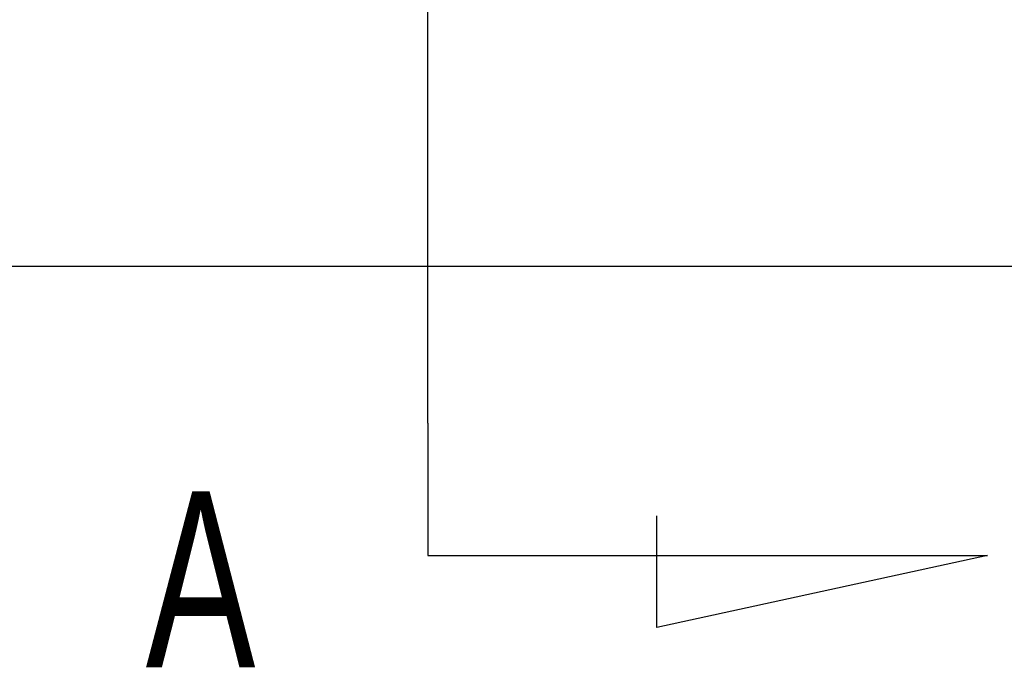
# Model space of a CAD drawing. Header units: millimetres. Extents: x -257 to 3135, y -1556 to 860.
# Tile 550 of 633: x 1329 to 1349, y -518 to -505. Entities that reach past the tile are written whole.
import ezdxf

# ---------------------------------------------------------------- set-up
doc = ezdxf.new("R2010")
doc.units = ezdxf.units.MM
doc.layers.get('0').update_dxf_attribs({"linetype": 'CONTINUOUS'})
doc.styles.add('CHN', font='txt')

msp = doc.modelspace()

# ---------------------------------------------------------------- linework, layer by layer
for p, q in [((1337.553, -513.071), (1337.553, -453.185)), ((1337.553, -513.071), (1337.553, -515.708)), ((1342.113, -517.141), (1342.113, -514.912)), ((1337.553, -515.708), (1348.701, -515.708)), ((1348.701, -515.708), (1342.113, -517.141))]:
    msp.add_line(p, q)
at = {"linetype": 'Continuous'}
for p, q in [((1333.704, -509.955), (1236.001, -509.955)), ((1436.001, -509.955), (1333.704, -509.955))]:
    msp.add_line(p, q, dxfattribs=at)

# ---------------------------------------------------------------- texts
at = {"style": 'CHN', "width": 0.7}
msp.add_text('A', height=3.5, dxfattribs=at).set_placement((1331.932, -517.93))

doc.saveas('drawing.dxf')
